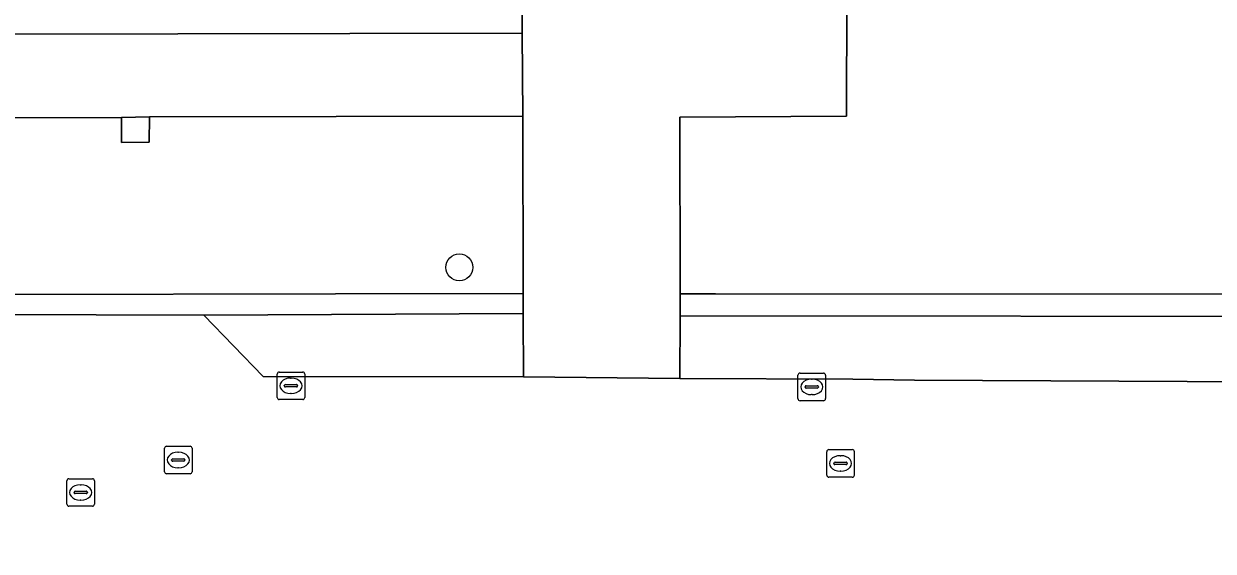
# Model space of a CAD drawing. Extents: x 161477 to 163040, y 383680 to 384871.
# Drawn here: x 162229.13 to 162272.27, y 384172.25 to 384191.39 of the extents above; entities that cross this region are included whole.
import ezdxf

# ---------------------------------------------------------------- set-up
doc = ezdxf.new("R2010")
doc.units = 0
for name, color, linetype in [('IMGEO_Boom', 7, 'Continuous'), ('IMGEO_Groenvoorziening', 7, 'Continuous'), ('IMGEO_Kolk', 7, 'Continuous'), ('IMGEO_Rijbaan_lokaal_open', 7, 'Continuous'), ('IMGEO_Rioolput', 7, 'Continuous'), ('IMGEO_Voetpad_gesloten', 7, 'Continuous'), ('IMGEO_Voetpad_open', 7, 'Continuous')]:
    doc.layers.add(name, color=color, linetype=linetype)

msp = doc.modelspace()

# ---------------------------------------------------------------- linework, layer by layer
at = {"layer": 'IMGEO_Boom'}
msp.add_circle((162244.927, 384182.548), 0.489, dxfattribs=at)
at = {"layer": 'IMGEO_Groenvoorziening'}
for points in [[(162203.457, 384192.425), (162203.464, 384190.959), (162247.212, 384191.051), (162247.31, 384229.25)], [(162339.283, 384200.927), (162296.492, 384201.026), (162259.001, 384201.076), (162258.97, 384188.03), (162252.922, 384187.999), (162252.934, 384181.584), (162254.223, 384181.583), (162302.009, 384181.564), (162335.355, 384181.49), (162336.907, 384181.934), (162336.989, 384181.646), (162337.128, 384181.162), (162337.618, 384181.396)], [(162336.989, 384181.646), (162336.907, 384181.934), (162335.355, 384181.49), (162302.009, 384181.564), (162254.223, 384181.583), (162252.934, 384181.584), (162252.935, 384180.787), (162277.64, 384180.77), (162335.072, 384180.734)]]:
    msp.add_lwpolyline(points, dxfattribs=at)
for points in [[(162247.237, 384188.037), (162233.689, 384188.01), (162233.675, 384187.094), (162232.677, 384187.084), (162232.681, 384187.987), (162219.54, 384187.974), (162202.167, 384187.934), (162198.463, 384187.921), (162198.46, 384187.72), (162198.404, 384184.424), (162198.36, 384157.25), (162198.317, 384155.737), (162198.863, 384155.71), (162198.863, 384155.217), (162198.34, 384155.215), (162198.306, 384154.935), (162221.904, 384154.695), (162221.914, 384184.298), (162228.4, 384184.325), (162228.601, 384184.326), (162228.674, 384181.568), (162240.433, 384181.59), (162247.241, 384181.603)], [(162247.241, 384181.603), (162240.433, 384181.59), (162228.674, 384181.568), (162228.601, 384184.326), (162228.4, 384184.325), (162221.914, 384184.298), (162221.904, 384154.695), (162222.566, 384154.68), (162222.627, 384180.388), (162224.572, 384180.35), (162224.654, 384183.348), (162226.153, 384183.307), (162227.713, 384183.224), (162227.682, 384180.849), (162227.845, 384180.839), (162235.659, 384180.817), (162247.242, 384180.871)]]:
    msp.add_lwpolyline(points, close=True, dxfattribs=at)
at = {"layer": 'IMGEO_Kolk'}
for p, q in [((162238.322, 384177.825), (162238.322, 384178.677)), ((162238.397, 384178.751), (162239.249, 384178.751)), ((162239.323, 384178.677), (162239.323, 384177.825)), ((162257.284, 384178.71), (162258.136, 384178.71)), ((162238.581, 384178.245), (162238.581, 384178.257)), ((162239.019, 384178.208), (162238.621, 384178.208)), ((162238.624, 384178.294), (162239.022, 384178.294)), ((162238.81, 384178.531), (162238.835, 384178.531)), ((162239.065, 384178.257), (162239.065, 384178.245)), ((162257.209, 384177.784), (162257.209, 384178.636)), ((162257.468, 384178.204), (162257.468, 384178.216)), ((162257.511, 384178.253), (162257.909, 384178.253)), ((162257.697, 384178.49), (162257.722, 384178.49)), ((162257.952, 384178.216), (162257.952, 384178.204)), ((162258.21, 384178.636), (162258.21, 384177.784)), ((162238.833, 384177.971), (162238.808, 384177.971)), ((162257.906, 384178.167), (162257.508, 384178.167)), ((162257.72, 384177.93), (162257.695, 384177.93)), ((162239.249, 384177.751), (162238.397, 384177.751)), ((162258.136, 384177.71), (162257.284, 384177.71))]:
    msp.add_line(p, q, dxfattribs=at)
for points in [[(162238.322, 384177.825), (162238.322, 384178.677)], [(162238.397, 384178.751), (162239.249, 384178.751)], [(162239.323, 384178.677), (162239.323, 384177.825)], [(162257.284, 384178.71), (162258.136, 384178.71)], [(162257.209, 384177.784), (162257.209, 384178.636)], [(162258.21, 384178.636), (162258.21, 384177.784)], [(162239.249, 384177.751), (162238.397, 384177.751)], [(162258.136, 384177.71), (162257.284, 384177.71)]]:
    msp.add_lwpolyline(points, dxfattribs=at)
for centre, radius, start, end in [((162238.399, 384178.675), 0.0765, 91.552, 178.448), ((162238.399, 384178.675), 0.0765, 91.552, 178.448), ((162239.247, 384178.675), 0.0765, 1.552, 88.448), ((162239.247, 384178.675), 0.0765, 1.552, 88.448), ((162257.286, 384178.634), 0.0765, 91.552, 178.448), ((162257.286, 384178.634), 0.0765, 91.552, 178.448), ((162258.134, 384178.634), 0.0765, 1.552, 88.448), ((162258.134, 384178.634), 0.0765, 1.552, 88.448), ((162238.621, 384178.254), 0.0403, 85.8775, 175.7526), ((162238.618, 384178.244), 0.0366, 178.938, 274.7102), ((162239.022, 384178.251), 0.043, 264.8664, 352.4533), ((162239.026, 384178.256), 0.0386, 1.7309, 96.639), ((162257.508, 384178.213), 0.0403, 85.8775, 175.7526), ((162257.913, 384178.215), 0.0386, 1.7309, 96.639), ((162238.399, 384177.827), 0.0765, 181.552, 268.448), ((162238.399, 384177.827), 0.0765, 181.552, 268.448), ((162239.247, 384177.827), 0.0765, 271.552, 358.448), ((162239.247, 384177.827), 0.0765, 271.552, 358.448), ((162257.286, 384177.786), 0.0765, 181.552, 268.448), ((162257.286, 384177.786), 0.0765, 181.552, 268.448), ((162257.505, 384178.203), 0.0366, 178.938, 274.7102), ((162257.909, 384178.21), 0.043, 264.8664, 352.4533), ((162258.134, 384177.786), 0.0765, 271.552, 358.448), ((162258.134, 384177.786), 0.0765, 271.552, 358.448)]:
    msp.add_arc(centre, radius, start, end, dxfattribs=at)
for centre, major_axis, ratio, start_param, end_param in [((162238.809, 384178.251), (-0.387, 0.002), 0.722429, 4.712389, 7.853982), ((162238.834, 384178.251), (-0.39, 0.002), 0.717154, 1.570796, 4.712389), ((162257.696, 384178.21), (-0.387, 0.002), 0.722429, 4.712389, 7.853982), ((162257.721, 384178.21), (-0.39, 0.002), 0.717154, 1.570796, 4.712389)]:
    msp.add_ellipse(centre, major_axis=major_axis, ratio=ratio, start_param=start_param, end_param=end_param, dxfattribs=at)
at = {"layer": 'IMGEO_Rijbaan_lokaal_open'}
msp.add_lwpolyline([(162335.829, 384178.406), (162335.618, 384178.406), (162332.953, 384178.374), (162311.276, 384178.371), (162301.859, 384178.396), (162299.266, 384178.402), (162294.329, 384178.415), (162292.479, 384178.377), (162281.276, 384178.418), (162275.26, 384178.393), (162273.795, 384178.392), (162261.436, 384178.45), (162259.203, 384178.493), (162252.922, 384178.516), (162247.25, 384178.57), (162237.812, 384178.591), (162235.659, 384180.817), (162227.845, 384180.839)], dxfattribs=at)
at = {"layer": 'IMGEO_Rioolput'}
for p, q in [((162234.311, 384176.057), (162235.163, 384176.057)), ((162234.236, 384175.131), (162234.236, 384175.983)), ((162234.724, 384175.837), (162234.749, 384175.837)), ((162235.237, 384175.983), (162235.237, 384175.131)), ((162258.253, 384175.008), (162258.253, 384175.86)), ((162258.328, 384175.934), (162259.18, 384175.934)), ((162258.741, 384175.714), (162258.766, 384175.714)), ((162259.254, 384175.86), (162259.254, 384175.008)), ((162234.495, 384175.551), (162234.495, 384175.563)), ((162234.933, 384175.514), (162234.535, 384175.514)), ((162234.538, 384175.6), (162234.936, 384175.6)), ((162234.747, 384175.277), (162234.722, 384175.277)), ((162234.979, 384175.563), (162234.979, 384175.551)), ((162258.512, 384175.428), (162258.512, 384175.44)), ((162258.95, 384175.391), (162258.552, 384175.391)), ((162258.555, 384175.477), (162258.953, 384175.477)), ((162258.996, 384175.44), (162258.996, 384175.428)), ((162230.695, 384173.954), (162230.695, 384174.806)), ((162230.77, 384174.88), (162231.622, 384174.88)), ((162231.696, 384174.806), (162231.696, 384173.954)), ((162235.163, 384175.057), (162234.311, 384175.057)), ((162259.18, 384174.934), (162258.328, 384174.934)), ((162258.764, 384175.154), (162258.739, 384175.154)), ((162230.954, 384174.374), (162230.954, 384174.386)), ((162231.392, 384174.337), (162230.994, 384174.337)), ((162230.997, 384174.423), (162231.395, 384174.423)), ((162231.183, 384174.66), (162231.208, 384174.66)), ((162231.438, 384174.386), (162231.438, 384174.374)), ((162231.206, 384174.1), (162231.181, 384174.1)), ((162231.622, 384173.88), (162230.77, 384173.88))]:
    msp.add_line(p, q, dxfattribs=at)
for points in [[(162234.311, 384176.057), (162235.163, 384176.057)], [(162234.236, 384175.131), (162234.236, 384175.983)], [(162235.237, 384175.983), (162235.237, 384175.131)], [(162258.253, 384175.008), (162258.253, 384175.86)], [(162258.328, 384175.934), (162259.18, 384175.934)], [(162259.254, 384175.86), (162259.254, 384175.008)], [(162230.695, 384173.954), (162230.695, 384174.806)], [(162230.77, 384174.88), (162231.622, 384174.88)], [(162231.696, 384174.806), (162231.696, 384173.954)], [(162235.163, 384175.057), (162234.311, 384175.057)], [(162259.18, 384174.934), (162258.328, 384174.934)], [(162231.622, 384173.88), (162230.77, 384173.88)]]:
    msp.add_lwpolyline(points, dxfattribs=at)
for centre, radius, start, end in [((162234.313, 384175.981), 0.0765, 91.552, 178.448), ((162234.313, 384175.981), 0.0765, 91.552, 178.448), ((162235.161, 384175.981), 0.0765, 1.552, 88.448), ((162235.161, 384175.981), 0.0765, 1.552, 88.448), ((162258.33, 384175.858), 0.0765, 91.552, 178.448), ((162258.33, 384175.858), 0.0765, 91.552, 178.448), ((162259.178, 384175.858), 0.0765, 1.552, 88.448), ((162259.178, 384175.858), 0.0765, 1.552, 88.448), ((162234.535, 384175.56), 0.0403, 85.8775, 175.7526), ((162234.532, 384175.55), 0.0366, 178.938, 274.7102), ((162234.936, 384175.557), 0.043, 264.8664, 352.4533), ((162234.94, 384175.562), 0.0386, 1.7309, 96.639), ((162258.552, 384175.437), 0.0403, 85.8775, 175.7526), ((162258.549, 384175.427), 0.0366, 178.938, 274.7102), ((162258.953, 384175.434), 0.043, 264.8664, 352.4533), ((162258.957, 384175.439), 0.0386, 1.7309, 96.639), ((162230.772, 384174.804), 0.0765, 91.552, 178.448), ((162230.772, 384174.804), 0.0765, 91.552, 178.448), ((162231.62, 384174.804), 0.0765, 1.552, 88.448), ((162231.62, 384174.804), 0.0765, 1.552, 88.448), ((162234.313, 384175.133), 0.0765, 181.552, 268.448), ((162234.313, 384175.133), 0.0765, 181.552, 268.448), ((162235.161, 384175.133), 0.0765, 271.552, 358.448), ((162235.161, 384175.133), 0.0765, 271.552, 358.448), ((162258.33, 384175.01), 0.0765, 181.552, 268.448), ((162258.33, 384175.01), 0.0765, 181.552, 268.448), ((162259.178, 384175.01), 0.0765, 271.552, 358.448), ((162259.178, 384175.01), 0.0765, 271.552, 358.448), ((162230.994, 384174.383), 0.0403, 85.8775, 175.7526), ((162230.991, 384174.373), 0.0366, 178.938, 274.7102), ((162231.395, 384174.38), 0.043, 264.8664, 352.4533), ((162231.399, 384174.385), 0.0386, 1.7309, 96.639), ((162230.772, 384173.956), 0.0765, 181.552, 268.448), ((162230.772, 384173.956), 0.0765, 181.552, 268.448), ((162231.62, 384173.956), 0.0765, 271.552, 358.448), ((162231.62, 384173.956), 0.0765, 271.552, 358.448)]:
    msp.add_arc(centre, radius, start, end, dxfattribs=at)
for centre, major_axis, ratio, start_param, end_param in [((162234.723, 384175.557), (-0.387, 0.002), 0.722429, 4.712389, 7.853982), ((162234.748, 384175.557), (-0.39, 0.002), 0.717154, 1.570796, 4.712389), ((162258.74, 384175.434), (-0.387, 0.002), 0.722429, 4.712389, 7.853982), ((162258.765, 384175.434), (-0.39, 0.002), 0.717154, 1.570796, 4.712389), ((162231.182, 384174.38), (-0.387, 0.002), 0.722429, 4.712389, 7.853982), ((162231.207, 384174.38), (-0.39, 0.002), 0.717154, 1.570796, 4.712389)]:
    msp.add_ellipse(centre, major_axis=major_axis, ratio=ratio, start_param=start_param, end_param=end_param, dxfattribs=at)
at = {"layer": 'IMGEO_Voetpad_gesloten'}
msp.add_lwpolyline([(162233.689, 384188.01), (162232.681, 384187.987), (162232.677, 384187.084), (162233.675, 384187.094)], close=True, dxfattribs=at)
at = {"layer": 'IMGEO_Voetpad_open'}
for points in [[(162247.31, 384229.25), (162247.212, 384191.051), (162247.237, 384188.037), (162247.241, 384181.603), (162247.242, 384180.871), (162247.25, 384178.57), (162252.922, 384178.516), (162252.935, 384180.787), (162252.934, 384181.584), (162252.922, 384187.999), (162258.97, 384188.03), (162259.001, 384201.076)], [(162219.54, 384187.974), (162232.681, 384187.987), (162233.689, 384188.01), (162247.237, 384188.037), (162247.212, 384191.051), (162203.464, 384190.959)], [(162335.072, 384180.734), (162277.64, 384180.77), (162252.935, 384180.787), (162252.922, 384178.516), (162259.203, 384178.493), (162261.436, 384178.45), (162273.795, 384178.392), (162275.26, 384178.393), (162281.276, 384178.418), (162292.479, 384178.377), (162294.329, 384178.415), (162299.266, 384178.402), (162301.859, 384178.396), (162311.276, 384178.371), (162332.953, 384178.374), (162335.618, 384178.406), (162335.829, 384178.406)]]:
    msp.add_lwpolyline(points, dxfattribs=at)
msp.add_lwpolyline([(162247.242, 384180.871), (162235.659, 384180.817), (162237.812, 384178.591), (162247.25, 384178.57)], close=True, dxfattribs=at)

doc.saveas('drawing.dxf')
